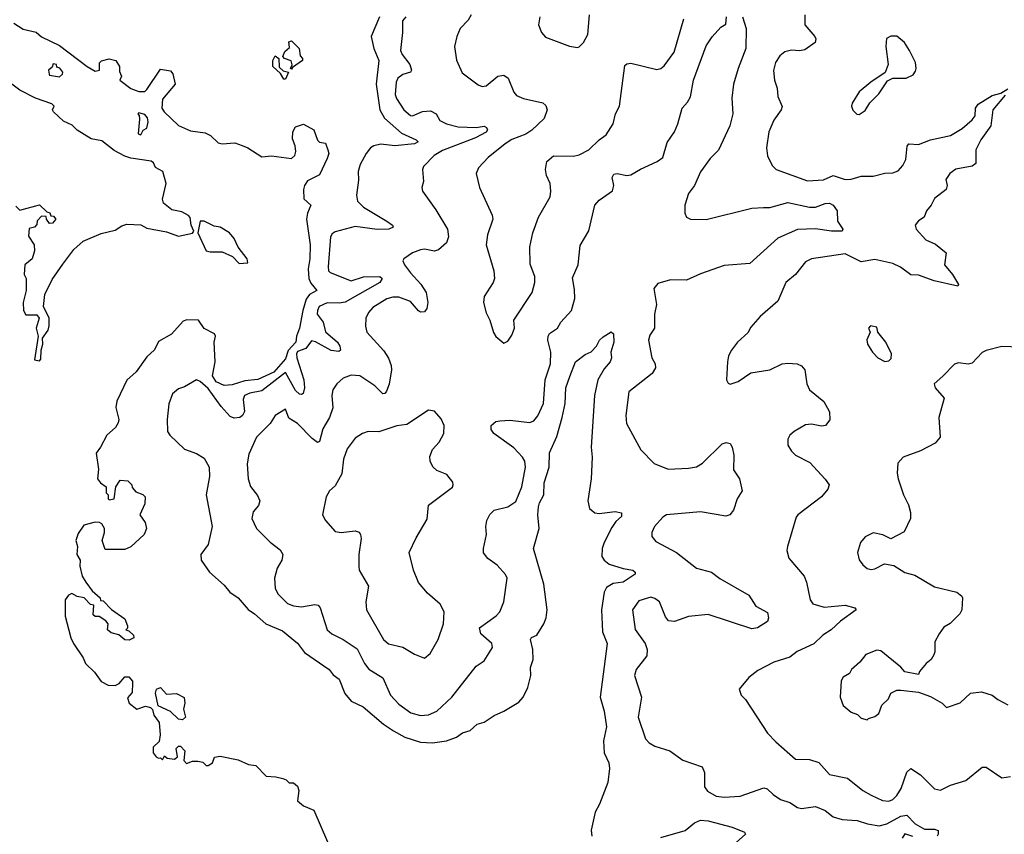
# Model space of a CAD drawing. Extents: x 2086813 to 2278017, y 548126 to 753336.
# Tile 426 of 461: x 2214505 to 2219467, y 717484 to 721590. Entities that reach past the tile are written whole.
import ezdxf

# ---------------------------------------------------------------- set-up
doc = ezdxf.new("R2010")
doc.units = 0

msp = doc.modelspace()

# ---------------------------------------------------------------- linework, layer by layer
at = {"layer": '0CON10XD'}
for points in [[(2214475, 721572.5), (2214522.3, 721542.3), (2214587.9, 721527.9), (2214615, 721503.3), (2214705, 721460), (2214845, 721353.8), (2214885, 721330), (2214907.5, 721335), (2214907, 721373), (2214916.4, 721383.6), (2214955, 721393.3), (2214990, 721385), (2215007.5, 721355), (2215008.3, 721328.3), (2215017.5, 721305), (2215010, 721285), (2215065, 721243.3), (2215105, 721227.5), (2215135, 721227.5), (2215145, 721237.5), (2215215, 721340), (2215265, 721332.5), (2215277, 721317), (2215287.5, 721265), (2215225, 721190), (2215221.2, 721145), (2215233.3, 721125), (2215305, 721057.5), (2215365, 721030.8), (2215440, 721020), (2215465.7, 721005.7), (2215505, 720970), (2215525, 720964.3), (2215589.5, 720969.5), (2215625.8, 720955.8), (2215655, 720944.3), (2215725, 720898.6), (2215774.5, 720904.5), (2215875, 720890.6), (2215891.4, 720905), (2215895.6, 720925), (2215892.5, 720955), (2215879.2, 720989.2), (2215881.9, 721025), (2215895, 721050), (2215935, 721063.8), (2215986.7, 721035), (2216005, 720982.5), (2216015, 720973.3), (2216045, 720967.5), (2216058, 720935), (2216062, 720915), (2216055, 720890), (2216015, 720808.8), (2215955, 720777.1), (2215939.5, 720755), (2215935.5, 720735), (2215937.4, 720687.4), (2215971.4, 720655), (2215954.5, 720615), (2215950.4, 720585), (2215968.4, 720455), (2215967.6, 720385), (2215957.8, 720335), (2215961.4, 720285), (2215971.8, 720261.8), (2216002.9, 720225), (2215965.9, 720204.1), (2215949, 720181), (2215931.1, 720125), (2215915.5, 720035), (2215899.2, 719995), (2215896.1, 719965), (2215857, 719923), (2215845, 719881.4), (2215785, 719814.1), (2215705, 719777.1), (2215640.1, 719769.9), (2215575, 719748.8), (2215535, 719746.8), (2215495, 719764.8), (2215476.7, 719795), (2215490, 719865), (2215484.4, 719964.4), (2215491.6, 719995), (2215486.6, 720006.6), (2215434.1, 720034.1), (2215405, 720076), (2215346.4, 720076.4), (2215329.3, 720070.7), (2215270, 720005), (2215205, 719967.5), (2215183.9, 719926.1), (2215145, 719890), (2215091.2, 719815), (2215045, 719773.3), (2214993.6, 719666.4), (2214990, 719635), (2215003.8, 719575), (2215001.7, 719558.3), (2214986.7, 719535), (2214943.8, 719495), (2214912.5, 719435), (2214890, 719405), (2214902.5, 719325), (2214897.5, 719275), (2214912.5, 719255), (2214940, 719235), (2214940, 719205), (2214950, 719195), (2214950, 719175), (2214955, 719170), (2214980, 719175), (2214990, 719235), (2215011.7, 719268.3), (2215050, 719265), (2215070, 719245), (2215071.7, 719231.7), (2215090.7, 719210.7), (2215125, 719196.7), (2215136.2, 719185), (2215135, 719150), (2215110, 719095), (2215136.7, 719055), (2215143.3, 719025), (2215132.5, 718995), (2215065, 718933.3), (2215035, 718920), (2214935, 718920), (2214920, 718965), (2214932.5, 719005), (2214932.5, 719025), (2214919.3, 719049.3), (2214906.4, 719056.4), (2214885, 719056.7), (2214828.3, 719041.7), (2214799.3, 719000.7), (2214787.5, 718965), (2214796.7, 718935), (2214793.3, 718895), (2214810, 718865), (2214807.5, 718835), (2214820, 718785), (2214837.5, 718755), (2214870.7, 718710.7), (2214910, 718675), (2214911.7, 718661.7), (2214925, 718660), (2214967.7, 718617.7), (2215035, 718570), (2215047.5, 718535), (2215047.5, 718522.5), (2215040, 718515), (2215055, 718510), (2215078.3, 718488.3), (2215080, 718475), (2215057, 718463), (2215035, 718463.3), (2215005, 718490), (2214965, 718500), (2214947.5, 718515), (2214950, 718545), (2214939.3, 718559.3), (2214905, 718582.5), (2214885, 718582.5), (2214875, 718590), (2214878.3, 718638.3), (2214861.7, 718641.7), (2214830, 718675), (2214795, 718682.5), (2214767, 718697), (2214750.7, 718689.3), (2214733.3, 718665), (2214734, 718584), (2214762, 718475), (2214776.2, 718445), (2214824, 718374), (2214836.2, 718345), (2214881.7, 718301.7), (2214915, 718253.3), (2214950, 718235), (2214986.4, 718233.6), (2215006.4, 718243.6), (2215035, 718277.5), (2215055, 718277.5), (2215072.5, 718255), (2215073.3, 718245), (2215071.7, 718198.3), (2215048.8, 718171.2), (2215055.8, 718145), (2215095, 718114.3), (2215139.2, 718129.2), (2215163.6, 718123.6), (2215173.6, 718113.6), (2215181.2, 718085), (2215207, 718047), (2215213.3, 717985), (2215208.3, 717951.7), (2215177, 717923), (2215176.7, 717895), (2215192.5, 717875), (2215205, 717867.5), (2215215, 717870), (2215225, 717860), (2215235, 717880), (2215248.3, 717868.3), (2215285, 717862.5), (2215300, 717875), (2215293, 717917), (2215305, 717927.5), (2215315, 717927.5), (2215337.5, 717905), (2215332.5, 717855), (2215345, 717840), (2215375, 717852.5), (2215403, 717853), (2215427, 717847), (2215445, 717830), (2215455, 717830), (2215476.1, 717843.9), (2215486.7, 717873.3), (2215515, 717878), (2215605, 717860), (2215657.5, 717835), (2215695, 717830), (2215746.8, 717776.8), (2215795, 717774.2), (2215830, 717765)], [(2216317.6, 721605), (2216275.3, 721504.7), (2216288.6, 721445), (2216313.8, 721385), (2216301.3, 721265), (2216320, 721135), (2216343, 721093), (2216428.2, 721018.2), (2216502.5, 720985), (2216512.5, 720975), (2216495, 720964.8), (2216395, 720954.4), (2216325, 720962.9), (2216289.2, 720955), (2216273.1, 720945), (2216250, 720915), (2216220.2, 720859.8), (2216210, 720825), (2216212.1, 720782.1), (2216201.9, 720705), (2216207.5, 720675), (2216236.7, 720645), (2216355, 720574.5), (2216382.9, 720555), (2216387.5, 720545), (2216365, 720533.7), (2216306.8, 720533.2), (2216195, 720546.9), (2216095, 720521.2), (2216078.9, 720511.1), (2216071.2, 720495), (2216058.9, 720345), (2216061.4, 720325), (2216069.2, 720315), (2216175, 720273.4), (2216236.7, 720293.3), (2216319.2, 720295), (2216330.7, 720285), (2216319.3, 720265), (2216145, 720167.1), (2216115, 720160.6), (2216055, 720162.2), (2216014.2, 720145), (2216004.8, 720125), (2216004.4, 720105), (2216033.7, 720065), (2216045, 720016.4), (2216106.7, 719965), (2216118.6, 719945), (2216121.5, 719925), (2216112.8, 719917.2), (2216075, 719922.4), (2215995, 719966.5), (2215975, 719970.7), (2215946.7, 719933.3), (2215905, 719917.8), (2215899, 719905), (2215901.2, 719885), (2215937.1, 719775), (2215940.6, 719735), (2215933.6, 719706.4), (2215925, 719700.8), (2215915, 719703.2), (2215895, 719721.4), (2215845, 719811.8), (2215725, 719719.6), (2215665, 719707.8), (2215637.5, 719695), (2215630.4, 719675), (2215638.4, 719615), (2215627.7, 719595), (2215614.3, 719585), (2215585, 719581), (2215565, 719590.6), (2215520, 719640), (2215455, 719731.9), (2215415, 719766.2), (2215395, 719774.3), (2215335, 719738.8), (2215305, 719730), (2215275.6, 719704.4), (2215255.5, 719654.5), (2215247.8, 719575), (2215250, 719515), (2215261.4, 719495), (2215335, 719425.6), (2215395, 719403.1), (2215435, 719380.6), (2215460, 719335), (2215462, 719288), (2215444.4, 719195), (2215474.4, 719035), (2215454.5, 718945.5), (2215418, 718895), (2215418.8, 718865), (2215461.2, 718805), (2215535, 718739.2), (2215564, 718704), (2215605.3, 718675.3), (2215656.6, 718616.6), (2215688.1, 718595), (2215745.7, 718545), (2215829.8, 718509.8), (2215905, 718447.5), (2215939.6, 718399.6), (2216064.3, 718315), (2216085, 718287.1), (2216115.3, 718265.3), (2216143.1, 718193.1), (2216175.5, 718155.5), (2216235, 718125.6), (2216338.6, 718038.6), (2216387.8, 718005), (2216445, 717974.2), (2216525, 717947.8), (2216585, 717944.7), (2216655, 717955.4), (2216705.9, 717974.1), (2216735.5, 717994.5), (2216775, 718006.7), (2216810.6, 718039.4), (2216845, 718048.6), (2216895, 718082.2), (2216945.3, 718104.7), (2217020.1, 718149.9), (2217042.5, 718175), (2217065, 718224.3), (2217080.5, 718285), (2217079.3, 718325), (2217092.5, 718365), (2217090.5, 718415), (2217078.2, 718465), (2217084.7, 718475.3), (2217111.6, 718488.4), (2217145.3, 718545), (2217157.2, 718575), (2217162.2, 718615), (2217146, 718744), (2217093.3, 718925), (2217121.8, 719025), (2217115.4, 719095), (2217119.2, 719135), (2217123.8, 719155), (2217146.5, 719195), (2217148.6, 719255), (2217172.9, 719335), (2217174, 719406), (2217210.8, 719489.1), (2217239.1, 719585), (2217253.3, 719655), (2217256.6, 719735), (2217277.8, 719792.2), (2217305, 719865.8), (2217355, 719903.3), (2217385, 719916.7), (2217411.2, 719945), (2217426.2, 719975), (2217445, 719992), (2217485, 720016), (2217496.4, 720006.4), (2217498.6, 719965), (2217483.6, 719913.6), (2217487.5, 719885), (2217480.8, 719865), (2217450, 719830), (2217417.5, 719775), (2217400.9, 719695), (2217384.3, 719435), (2217389.2, 719385), (2217384.3, 719275), (2217367.1, 719165), (2217376.5, 719126.5), (2217403.9, 719103.9), (2217425, 719100.5), (2217505, 719111.4), (2217538, 719105), (2217537.1, 719085), (2217509.5, 719060.5), (2217489.2, 719030.8), (2217450, 718955), (2217440.6, 718925), (2217438, 718885), (2217450.8, 718865), (2217475.4, 718845.4), (2217545.6, 718824.4), (2217595, 718815.6), (2217605.8, 718805), (2217605.7, 718795), (2217545.8, 718755), (2217495, 718748.4), (2217461.7, 718728.3), (2217450.3, 718705), (2217436.4, 718615), (2217442.2, 718505), (2217465.5, 718445), (2217429.2, 718175), (2217450.6, 718105), (2217461.2, 718025), (2217446.9, 717955), (2217449.5, 717895), (2217473.9, 717843.9), (2217477.3, 717815), (2217468.8, 717745), (2217427.1, 717635), (2217404.6, 717595), (2217383.8, 717505), (2217387.8, 717475)], [(2216450, 721605), (2216434.5, 721585), (2216434.6, 721525), (2216423.6, 721435), (2216431.5, 721415), (2216470, 721365), (2216480, 721335), (2216474, 721325), (2216435, 721314.5), (2216410.5, 721295), (2216402.3, 721275), (2216397.3, 721212.7), (2216403.4, 721193.4), (2216440.5, 721135), (2216475, 721107.3), (2216485, 721105.5), (2216535, 721128), (2216575, 721131.3), (2216603.1, 721115), (2216621.4, 721081.4), (2216655, 721064.7), (2216715, 721050), (2216805, 721046.8), (2216845, 721052.9), (2216857.5, 721047.5), (2216861.5, 721035), (2216855, 721022.7), (2216801.5, 720995), (2216635, 720931.2), (2216592.9, 720905), (2216539.7, 720850.3), (2216534.2, 720835), (2216540, 720775), (2216531.2, 720745), (2216534, 720725), (2216601.5, 720631.5), (2216660, 720535), (2216666.4, 720495), (2216655, 720465.8), (2216615, 720430), (2216595, 720424.2), (2216545, 720432.9), (2216525, 720430), (2216485, 720415.8), (2216440, 720385), (2216436.2, 720375), (2216443.1, 720355), (2216475, 720314.5), (2216526.7, 720256.8), (2216552.7, 720215), (2216562.1, 720165), (2216556.2, 720133.8), (2216545, 720117.5), (2216525, 720115.6), (2216515, 720122.2), (2216475, 720169.6), (2216415, 720190.7), (2216385, 720192.1), (2216355, 720182.7), (2216285, 720140), (2216262.2, 720115), (2216249.4, 720085), (2216247.5, 720045), (2216254.5, 720015), (2216340.6, 719920.6), (2216363.6, 719883.6), (2216377, 719847), (2216378.8, 719825), (2216366.5, 719753.5), (2216352.9, 719717.1), (2216345, 719705.7), (2216335, 719704.4), (2216294.5, 719744.5), (2216219.2, 719795), (2216175, 719798.7), (2216135, 719783.1), (2216103.1, 719755), (2216083.1, 719725), (2216078.2, 719695), (2216083.1, 719633.1), (2216065.2, 719584.8), (2216032.4, 719527.6), (2216016.4, 719463.6), (2216005, 719458.2), (2215978.3, 719478.3), (2215905.2, 719555.2), (2215860.7, 719580.7), (2215845, 719626.2), (2215792.5, 719595), (2215766.2, 719555), (2215698, 719485), (2215659.7, 719400.3), (2215651.7, 719351.7), (2215656.7, 719275), (2215667.8, 719237.8), (2215702.4, 719192.4), (2215714.3, 719165), (2215708.3, 719141.7), (2215680.9, 719109.1), (2215674.3, 719075), (2215698, 719025), (2215766.9, 718956.9), (2215818, 718918), (2215830.8, 718895), (2215825.8, 718865), (2215801.4, 718825), (2215788.1, 718775), (2215792.2, 718725), (2215806.2, 718696.2), (2215855, 718646.9), (2215885, 718635.4), (2215925, 718630.3), (2215992.5, 718642.5), (2216009.1, 718639.1), (2216019.5, 718625), (2216055, 718514.2), (2216077.5, 718495), (2216134.2, 718465), (2216205, 718418.1), (2216241.8, 718345), (2216265, 718315.5), (2216335, 718272.9), (2216373.6, 718185), (2216415, 718139.1), (2216476, 718096), (2216525, 718082.7), (2216565, 718086.4), (2216607.5, 718105), (2216683.3, 718175), (2216805, 718330.8), (2216845, 718358), (2216888, 718425), (2216883.8, 718445), (2216829.4, 718495), (2216821.4, 718525), (2216905.8, 718585), (2216924.4, 718605), (2216944.4, 718655), (2216961.4, 718775), (2216953.4, 718793.4), (2216910.9, 718840.9), (2216864.5, 718874.5), (2216842.7, 718902.7), (2216841.4, 718925), (2216856.7, 718995), (2216853.3, 719035), (2216859.4, 719065), (2216874.7, 719095.3), (2216895, 719117.1), (2216965, 719134.4), (2217005, 719161.4), (2217035, 719236.2), (2217053.5, 719335), (2217050.5, 719365), (2217037.8, 719385), (2216995, 719431.8), (2216894.4, 719505), (2216881.1, 719525), (2216881.1, 719545), (2216904.2, 719565), (2216925, 719568.5), (2216975, 719571.1), (2217075, 719560), (2217095, 719568.1), (2217116.5, 719593.5), (2217143.8, 719655), (2217152.5, 719775), (2217180, 719855), (2217182.1, 719915), (2217166.9, 719975), (2217168.2, 719995), (2217175, 720008.1), (2217215.4, 720034.6), (2217231.9, 720065), (2217285.7, 720124.3), (2217302.3, 720185), (2217300.5, 720229.5), (2217291.2, 720288.8), (2217319.2, 720355), (2217328.9, 720451.1), (2217373.4, 720526.6), (2217403.3, 720655), (2217425, 720680.5), (2217491.7, 720728.3), (2217498.2, 720755), (2217490.5, 720795), (2217498.8, 720811.2), (2217515, 720814.5), (2217565, 720804.7), (2217585, 720808.5), (2217632.8, 720837.2), (2217717.8, 720875), (2217745.4, 720895), (2217768.4, 720971.6), (2217803.8, 721025), (2217821.2, 721065), (2217842.5, 721145), (2217870, 721175), (2217885, 721202), (2217900.4, 721285), (2217965, 721458.8), (2217995, 721503.8), (2218038, 721552), (2218062.5, 721567.5), (2218066.7, 721605)], [(2216780.6, 721615), (2216765, 721587.1), (2216724.4, 721545), (2216706.9, 721505), (2216696.7, 721455), (2216706.6, 721386.6), (2216735, 721322), (2216815, 721262.5), (2216835, 721254), (2216855, 721257.5), (2216914.5, 721305.5), (2216945, 721310.8), (2216965.7, 721295), (2216995.5, 721225.5), (2217008.7, 721208.7), (2217043, 721193), (2217141.4, 721171.4), (2217157, 721157), (2217162.5, 721135), (2217147.1, 721092.9), (2217086.2, 721033.8), (2217055, 721012.9), (2216985, 720985.5), (2216951.4, 720965), (2216865.8, 720895), (2216816.5, 720843.5), (2216804.3, 720815), (2216821.4, 720745), (2216885.8, 720605), (2216889.2, 720585), (2216862.9, 720505), (2216855.8, 720455), (2216894.2, 720325), (2216897.1, 720285), (2216890.8, 720265), (2216846, 720195), (2216841.4, 720165), (2216855, 720112.5), (2216874, 720075), (2216893.2, 720013.2), (2216905, 719993.8), (2216945, 719960), (2216965, 719970), (2216985, 720000), (2216997.8, 720035), (2216994.3, 720075), (2217086.9, 720215), (2217100, 720265), (2217100.8, 720295), (2217077.1, 720357.1), (2217075.6, 720445), (2217091.4, 720515), (2217118.5, 720595), (2217177.3, 720697.3), (2217182.2, 720725), (2217178.1, 720765), (2217159.5, 720805), (2217154.4, 720835), (2217161.4, 720875), (2217195, 720904), (2217295, 720901.9), (2217325, 720909.4), (2217372.9, 720935), (2217424.2, 720985), (2217459.7, 721010.3), (2217495.8, 721065), (2217508, 721115), (2217528, 721155), (2217555, 721358.8), (2217565, 721367.5), (2217585, 721370.6), (2217715, 721339.2), (2217735, 721343.8), (2217752.7, 721357.3), (2217803.6, 721426.4), (2217851.9, 721595)], [(2217125.8, 721605), (2217118.8, 721565), (2217134, 721525), (2217155, 721502.5), (2217275, 721457.1), (2217315, 721450)], [(2217315, 721450), (2217325, 721453.8), (2217346, 721475), (2217368, 721515), (2217375.8, 721614.2)], [(2218147.5, 721605), (2218165.8, 721545.8), (2218164.4, 721445.6), (2218125.5, 721345), (2218102.3, 721265), (2218092.9, 721195), (2218099.1, 721115), (2218083.6, 721055), (2218026.7, 720933.3), (2217985, 720890.9), (2217935, 720822.7), (2217906.2, 720755), (2217875.2, 720714.8), (2217856, 720655), (2217856.2, 720615), (2217864.4, 720595), (2217885, 720584.7), (2217965, 720583.5), (2218195, 720640.6), (2218252.7, 720642.7), (2218285, 720643.8), (2218375, 720668.5), (2218485.5, 720644.5), (2218515, 720645.5), (2218564.4, 720664.4), (2218585, 720664.5), (2218604, 720655), (2218625, 720627.5), (2218625.8, 720575), (2218652.5, 720535), (2218650, 720525), (2218595, 720524.3), (2218515, 720535.3), (2218425, 720533.1), (2218325, 720488.2), (2218185, 720361.1), (2218055, 720350.4), (2217935, 720309.5), (2217865, 720277.1), (2217785, 720278.5), (2217719.8, 720260.2), (2217700, 720235), (2217714.1, 720155), (2217704, 720105), (2217703.6, 720065), (2217704.5, 720035), (2217680.9, 719999.1), (2217673.4, 719975), (2217690.5, 719885), (2217706.7, 719855), (2217708.5, 719835), (2217692.7, 719807.3), (2217574.2, 719715), (2217559.5, 719595), (2217561.9, 719555), (2217635, 719422), (2217702.8, 719352.8), (2217773.3, 719325), (2217875, 719328.7), (2217915, 719336.9), (2217945, 719355.5), (2218045, 719452), (2218065, 719458.8), (2218085, 719453.3), (2218095.8, 719435.8), (2218104, 719395), (2218101.5, 719321.5), (2218132, 719275), (2218145.9, 719215.9), (2218120, 719175), (2218102.3, 719117.7), (2218083.3, 719095), (2218062.9, 719087.1)], [(2218461.8, 721615), (2218460.9, 721565), (2218511.9, 721505), (2218517.1, 721492.9), (2218514, 721475), (2218461.3, 721438.7), (2218435, 721433.3), (2218393.5, 721436.5), (2218361.1, 721428.9), (2218335, 721407.5), (2218313.3, 721375), (2218304.3, 721334.3), (2218308.6, 721285), (2218321.4, 721245), (2218325, 721202.5), (2218347, 721153), (2218342.5, 721135), (2218305, 721083.8), (2218280, 721025), (2218267.5, 720945), (2218273.5, 720903.5), (2218296, 720855), (2218316.2, 720835), (2218475, 720777.3), (2218555, 720782.7), (2218605, 720804.2), (2218664.5, 720784.5), (2218695, 720786.2), (2218745, 720802.1), (2218805, 720801.1), (2218865, 720815.8), (2218905, 720818.8), (2218931, 720829), (2218955, 720854.4), (2218971.2, 720885), (2218977.8, 720952.2), (2218985, 720964), (2219035, 720960.9), (2219095, 720984.5), (2219195, 721006.4), (2219255, 721041.8), (2219305.3, 721084.8), (2219319.1, 721105), (2219322, 721145), (2219335.6, 721165), (2219405, 721207.5), (2219449.5, 721220.5), (2219485, 721241.2)], [(2215875, 721340), (2215870, 721345), (2215877.5, 721362.5), (2215872.5, 721382.5), (2215840, 721395), (2215830, 721405), (2215840.7, 721429.3), (2215865, 721450), (2215861.7, 721478.3), (2215875, 721483.3), (2215913.3, 721445), (2215918.3, 721408.3), (2215930, 721395), (2215930, 721385), (2215880, 721350), (2215875, 721340)], [(2218735, 721112.5), (2218765, 721133.3), (2218788.3, 721171.7), (2218835, 721216.2), (2218878, 721282), (2218904.1, 721295.9), (2218972.5, 721295), (2219007.3, 721312.7), (2219019.5, 721330.5), (2219023.3, 721345), (2219018.8, 721375), (2218988.8, 721435), (2218963.3, 721475), (2218925, 721507.5), (2218895, 721507.5), (2218872.5, 721495), (2218870, 721455), (2218881.2, 721365), (2218866.1, 721323.9), (2218793.3, 721275), (2218735, 721226.2), (2218700.5, 721169.5), (2218696.7, 721155), (2218703.9, 721133.9), (2218723.9, 721113.9), (2218735, 721112.5)], [(2215845, 721290), (2215835, 721290), (2215818.3, 721318.3), (2215780, 721355), (2215780, 721385), (2215792.5, 721407.5), (2215810, 721395), (2215811.7, 721351.7), (2215831.7, 721331.7), (2215860, 721325), (2215845, 721290)], [(2214705, 721302.5), (2214720, 721315), (2214722.5, 721325), (2214706.4, 721346.4), (2214691.7, 721351.7), (2214690, 721365), (2214673, 721367), (2214668.3, 721351.7), (2214650, 721335), (2214652.5, 721315), (2214655, 721310), (2214705, 721302.5)], [(2214485, 720650), (2214505, 720630), (2214605, 720657.5), (2214641.7, 720621.7), (2214656.4, 720616.4), (2214661.7, 720601.7), (2214675, 720600), (2214687.5, 720585), (2214670, 720565), (2214655, 720562.5), (2214640, 720585), (2214638.3, 720598.3), (2214615, 720600), (2214593, 720577), (2214591.7, 720558.3), (2214580, 720545), (2214551.7, 720538.3), (2214548.3, 720498.3), (2214577.5, 720455), (2214580, 720425), (2214567.5, 720385), (2214530, 720355), (2214527.5, 720305), (2214537.5, 720285), (2214537.5, 720225), (2214522.5, 720165), (2214523.6, 720123.6), (2214535, 720102.5), (2214591.7, 720101.7), (2214602.5, 720085), (2214587.5, 720035), (2214597.5, 719995), (2214580, 719875), (2214605, 719870), (2214611.7, 719878.3), (2214612.5, 719925), (2214621.2, 719955), (2214618.8, 719985), (2214647.5, 720025), (2214652.7, 720047.3), (2214654, 720085), (2214623.9, 720143.9), (2214630.8, 720205), (2214669.1, 720280.9), (2214722, 720358), (2214777.6, 720432.4), (2214825, 720474), (2214915, 720512.9), (2214985, 720529.2), (2215018.8, 720551.2), (2215045, 720560), (2215115, 720556.2), (2215145, 720539.6), (2215245, 720520), (2215305, 720498.5), (2215375.4, 720514.6), (2215382.5, 720525), (2215368.6, 720555), (2215363.9, 720593.9), (2215355, 720603.3), (2215321.9, 720621.9), (2215270.9, 720630.9), (2215230, 720665), (2215224, 720685), (2215243.1, 720765), (2215225.3, 720825.3), (2215188.8, 720845), (2215178.8, 720868.8), (2215167.8, 720877.8), (2215065, 720892.7), (2215035, 720902.7), (2214981.2, 720931.2), (2214919, 720979), (2214865, 720990.4), (2214793.6, 721033.6), (2214768.4, 721058.4), (2214725, 721078.7), (2214675.6, 721125), (2214670.6, 721135), (2214678.8, 721155), (2214666.4, 721166.4), (2214585, 721195.4), (2214504.8, 721234.8), (2214451.9, 721275)], [(2219470.6, 721209.4), (2219408.6, 721135), (2219398.8, 721055), (2219347.9, 720985), (2219323.5, 720935), (2219322.5, 720865), (2219305, 720851.5), (2219223.1, 720836.9), (2219192, 720815), (2219172, 720785), (2219178.8, 720755), (2219173.8, 720735), (2219115, 720688.8), (2219098.8, 720655), (2219074.1, 720625.9), (2219063.3, 720595), (2219035, 720576.7), (2219017.5, 720555), (2219022.5, 720535), (2219071.3, 720481.3), (2219119.2, 720459.2), (2219173.8, 720415), (2219164.5, 720354.5), (2219205.3, 720305.3), (2219236.2, 720255), (2219233, 720247), (2219113.6, 720273.6), (2219035, 720302.5), (2218995, 720304), (2218942.9, 720342.9), (2218905, 720360.9), (2218815, 720380.7), (2218745, 720369.6), (2218665, 720410.5), (2218495, 720384.4), (2218465, 720369.2), (2218415, 720305.7), (2218365.5, 720265), (2218325, 720170.8), (2218235.6, 720094.4), (2218189.3, 720040.7), (2218175, 720012.5), (2218122.5, 719965), (2218092.5, 719925), (2218077.5, 719895), (2218071.2, 719865), (2218066.7, 719775), (2218075, 719757.5), (2218085, 719752.5), (2218125, 719766.7), (2218189.5, 719810.5), (2218285, 719825.8), (2218347.5, 719855), (2218375, 719859.4), (2218422.5, 719855), (2218443.8, 719845), (2218462, 719825), (2218472.2, 719755), (2218485.6, 719725), (2218556.7, 719665), (2218585, 719613.3), (2218586.6, 719573.4), (2218566.2, 719545), (2218545, 719541.4), (2218495, 719551.9), (2218465, 719548.1), (2218408, 719515), (2218386, 719495), (2218376, 719475), (2218376.2, 719445), (2218393.8, 719415), (2218415, 719395.8), (2218487.4, 719357.4), (2218564.6, 719274.6), (2218583.8, 719245), (2218577, 719223), (2218546.2, 719185), (2218425.7, 719094.3), (2218417.9, 719082.1), (2218374.3, 718935), (2218371.4, 718915), (2218381.4, 718875), (2218457.5, 718785), (2218470.5, 718755), (2218487.5, 718665), (2218501.2, 718645), (2218559.3, 718629.3), (2218665, 718638.8), (2218713.3, 718625), (2218720, 718615), (2218641.6, 718558.4), (2218594.8, 718515.2), (2218552, 718488), (2218506.7, 718443.3), (2218422, 718405), (2218385, 718376.9), (2218305, 718352), (2218225, 718310), (2218180, 718275), (2218130, 718215), (2218140, 718185), (2218163, 718163), (2218273.9, 717993.9), (2218315, 717949.2), (2218415, 717862.9), (2218485, 717860.9), (2218532.5, 717845), (2218585, 717784.5), (2218676.2, 717766.2), (2218754, 717705), (2218795, 717681.9), (2218853.3, 717655), (2218885, 717651.5), (2218905, 717658.9), (2218925, 717679.2), (2218946.4, 717715), (2218975, 717796.2), (2218995, 717816), (2219045, 717784.4), (2219115, 717712.5), (2219145, 717706.4), (2219195, 717731.9), (2219272.9, 717755), (2219355, 717822.9), (2219375, 717821.4), (2219455, 717768.8), (2219497.5, 717775)], [(2215115, 721010), (2215127, 721033), (2215146.1, 721043.9), (2215152, 721075), (2215148.8, 721095), (2215135, 721112.5), (2215105, 721120), (2215100, 721115), (2215107.5, 721107.5), (2215108.8, 721088.8), (2215102.5, 721015), (2215115, 721010)], [(2215611.3, 720361.3), (2215655, 720364.2), (2215651.2, 720385), (2215605, 720443.3), (2215585, 720487.5), (2215561.2, 720515), (2215515, 720543.8), (2215485, 720550), (2215435, 720573.8), (2215414, 720575), (2215402, 720515), (2215445, 720425.8), (2215465, 720420), (2215525, 720420.8), (2215576.4, 720396.4), (2215611.3, 720361.3)], [(2218865, 719867.5), (2218885, 719870), (2218897, 719883), (2218897.5, 719905), (2218870, 719965), (2218830, 720015), (2218825, 720040), (2218793, 720047), (2218782.5, 720035), (2218790, 720015), (2218773.6, 719976.4), (2218777.5, 719955), (2218802.5, 719915), (2218830, 719885), (2218865, 719867.5)], [(2219545, 719938.8), (2219455, 719943.3), (2219375, 719923.3), (2219355, 719912.5), (2219305, 719858), (2219285, 719854.2), (2219235, 719860), (2219215, 719853.8), (2219157.6, 719792.4), (2219112.5, 719755), (2219117.5, 719735), (2219163, 719683), (2219136.2, 719585), (2219143.3, 719485), (2219117.5, 719455), (2219045, 719416.2), (2218957.5, 719385), (2218930, 719355), (2218926.2, 719305), (2218931.2, 719275), (2218958.8, 719195), (2218984.1, 719144.1), (2218993.6, 719106.4), (2218993.8, 719075), (2218961.7, 719008.3), (2218895, 718972.5), (2218855, 718994.2), (2218805, 719003.8), (2218765, 718983.3), (2218741.2, 718955), (2218726.1, 718903.9), (2218735, 718867.5), (2218753, 718843), (2218775, 718824), (2218795, 718818), (2218815, 718821.2), (2218863.6, 718846.4), (2218909.3, 718839.3), (2218965, 718804), (2219015, 718790), (2219115, 718731.4), (2219227.5, 718705), (2219253.3, 718685), (2219256.7, 718675), (2219252, 718615), (2219242, 718595), (2219193.4, 718546.6), (2219162.5, 718527.5), (2219138, 718495), (2219115.8, 718454.2), (2219116, 718404), (2219110.7, 718389.3), (2219097.5, 718365), (2219072.5, 718345), (2219040, 718305), (2219035, 718290), (2218965, 718302.5), (2218945, 718326.7), (2218845, 718408.8), (2218825, 718411.2), (2218769.5, 718390.5), (2218738.3, 718351.7), (2218696.7, 718315), (2218685.9, 718294.1), (2218654.3, 718275.7), (2218645, 718257.5), (2218640, 718175), (2218655, 718132.5), (2218695, 718100), (2218727, 718087), (2218745, 718070), (2218775, 718060), (2218781.7, 718068.3), (2218815, 718077.5), (2218835, 718092.5), (2218850, 718135), (2218883.6, 718166.4), (2218894.1, 718195.9), (2218925, 718210), (2218945, 718210), (2219035, 718200), (2219095, 718178.8), (2219153.3, 718145), (2219175, 718123.8), (2219245, 718146), (2219295.5, 718194.5), (2219352.4, 718202.4), (2219405, 718186), (2219433.3, 718163.3), (2219485, 718136.2)], [(2216545, 718372), (2216574, 718395), (2216613.6, 718466.4), (2216640, 718545), (2216643.1, 718605), (2216624.5, 718644.5), (2216559.4, 718699.4), (2216515, 718753.8), (2216490, 718815), (2216467.5, 718905), (2216502.1, 718977.9), (2216557.6, 719072.4), (2216565, 719143.3), (2216685, 719233.3), (2216690, 719245), (2216688.3, 719258.3), (2216657.7, 719297.7), (2216607.7, 719317.7), (2216586.9, 719336.9), (2216572.5, 719365), (2216572.4, 719387.6), (2216585.7, 719424.3), (2216618.9, 719461.1), (2216642, 719505), (2216644, 719544), (2216628.8, 719578.8), (2216595, 719617.5), (2216565, 719622.5), (2216455, 719550), (2216405, 719543.3), (2216315, 719512), (2216260, 719515), (2216232.5, 719505), (2216195, 719480), (2216155, 719426.7), (2216136.9, 719375), (2216128.8, 719301.2), (2216095, 719240), (2216066.2, 719215), (2216049.2, 719185), (2216031.2, 719095), (2216045.9, 719065.9), (2216095, 719010), (2216125, 719005.8), (2216195, 719014), (2216215, 719006.2), (2216222, 718995), (2216225.7, 718975), (2216214.3, 718895), (2216214, 718835), (2216216.2, 718815), (2216262, 718735), (2216249.2, 718655), (2216252.5, 718615), (2216337.5, 718465), (2216364, 718444), (2216435, 718426.4), (2216495, 718391.9), (2216545, 718372)], [(2218062.9, 719087.1), (2217935, 719109.1), (2217765, 719093.5), (2217745, 719081.9), (2217704.5, 719035), (2217690, 719005), (2217690.8, 718985), (2217709.7, 718959.7), (2217814.7, 718904.7), (2217915, 718825.6), (2217991.2, 718805), (2218033.8, 718773.8), (2218179.1, 718689.1), (2218213.9, 718633.9), (2218272.5, 718602.5), (2218278.1, 718575), (2218273.2, 718556.8), (2218222.5, 718525), (2218195, 718519.5), (2217975, 718592.1), (2217875, 718581.5), (2217805, 718555.7), (2217775, 718560), (2217759.3, 718580.7), (2217729.4, 718655), (2217705, 718673.3), (2217685, 718680), (2217625, 718660.8), (2217593.1, 718615), (2217607, 718517), (2217656.2, 718446.2), (2217666.7, 718415), (2217665, 718383.8), (2217610.8, 718315), (2217602.2, 718285), (2217638.5, 718175), (2217621.8, 718075), (2217659.2, 717965), (2217677.5, 717945), (2217705, 717928.1), (2217781.2, 717905), (2217847.3, 717857.3), (2217943.4, 717823.4), (2217955.6, 717795), (2217955, 717723.3), (2217971.7, 717701.7), (2218015, 717675.6), (2218055, 717670.8), (2218135, 717676.5), (2218255, 717717.8), (2218272.2, 717712.2), (2218301.9, 717685), (2218339.2, 717659.2), (2218385, 717644.4), (2218425, 717618.8), (2218445, 717614.6), (2218515, 717623.1), (2218563.6, 717603.6), (2218605, 717572.5), (2218649.1, 717559.1), (2218725, 717552.7), (2218776.4, 717536.4), (2218836.7, 717526.7), (2218875, 717536.3), (2218945, 717574.8), (2218975, 717580.6), (2219016.6, 717536.6), (2219065, 717509.2), (2219115, 717510.4), (2219132.6, 717502.6), (2219133.8, 717485), (2219127.7, 717475)], [(2215325, 718061.2), (2215305, 718063.8), (2215265, 718102), (2215201.7, 718131.7), (2215188.8, 718195), (2215193.3, 718215), (2215215, 718223.3), (2215245, 718190), (2215295, 718194), (2215333, 718173), (2215336.7, 718145), (2215330, 718115), (2215340, 718075), (2215325, 718061.2)], [(2215830, 717765), (2215848.3, 717758.3), (2215863.3, 717743.3), (2215885, 717743.8), (2215905, 717726.2), (2215910.6, 717705), (2215905, 717652.5), (2215935, 717627.5), (2215986.7, 717605), (2216056.4, 717446.4)], [(2217735, 717467.6), (2217857.6, 717502.4), (2217905, 717542.2), (2217935, 717555.5), (2217975, 717552.5), (2218095, 717519.4), (2218157.5, 717495), (2218162.5, 717485), (2218115, 717442.5)], [(2219005, 717472.9), (2218965, 717485.8), (2218951.4, 717465)]]:
    msp.add_lwpolyline(points, dxfattribs=at)

doc.saveas('drawing.dxf')
